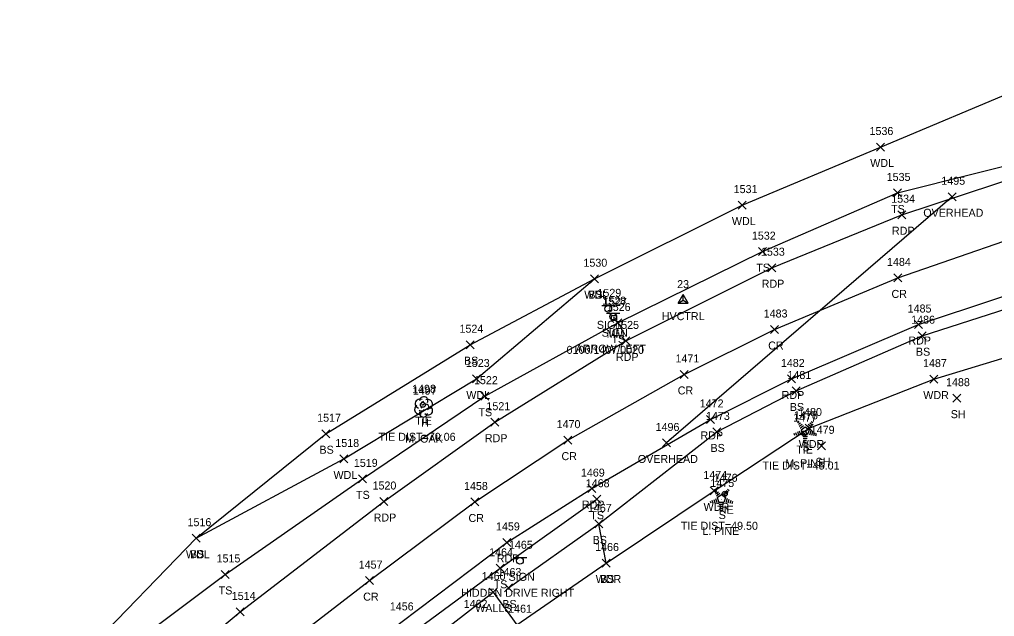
# Model space of a CAD drawing. Extents: x 1611797 to 1633212, y 298978 to 305475.
# Drawn here: x 1612900.9 to 1613144.5, y 301124.4 to 301273.6 of the extents above; entities that cross this region are included whole.
import ezdxf

# ---------------------------------------------------------------- set-up
doc = ezdxf.new("R2010")
doc.units = 0
for name, color, linetype in [('C_A', 7, 'Continuous'), ('C_C', 7, 'Continuous'), ('C_I', 7, 'Continuous'), ('CBP', 7, 'Continuous'), ('CPSM', 7, 'Continuous'), ('L_A', 7, 'Continuous'), ('L_C', 7, 'Continuous'), ('L_I', 7, 'Continuous'), ('L_TIC', 7, 'Continuous'), ('LAWA', 7, 'Continuous'), ('LELB', 7, 'Continuous'), ('LTC', 7, 'Continuous'), ('LTD', 7, 'Continuous'), ('LWS', 7, 'Continuous'), ('M_I', 7, 'Continuous'), ('P_A', 7, 'Continuous'), ('P_I', 7, 'Continuous'), ('P_TIC', 7, 'Continuous'), ('PET', 7, 'Continuous'), ('PRC', 7, 'Continuous'), ('S_A', 7, 'Continuous'), ('S_C', 7, 'Continuous'), ('S_I', 7, 'Continuous'), ('SRM', 7, 'Continuous'), ('SSGN', 7, 'Continuous'), ('U_A', 7, 'Continuous'), ('U_I', 7, 'Continuous'), ('U_TIC', 7, 'Continuous'), ('UCO', 7, 'Continuous')]:
    doc.layers.add(name, color=color, linetype=linetype)

msp = doc.modelspace()

# ---------------------------------------------------------------- linework, layer by layer
at = {"layer": 'CBP'}
for centre, radius in [((1613001.69, 301177.27), 0.625), ((1613001.69, 301177.27), 0.0833), ((1613096.92, 301170.09), 0.625), ((1613096.92, 301170.09), 0.0833), ((1613077.11, 301155.03), 0.625), ((1613077.11, 301155.03), 0.0833)]:
    msp.add_circle(centre, radius, dxfattribs=at)
at = {"layer": 'CPSM'}
for p, q in [((1613065.44, 301202.71), (1613066.69, 301204.87)), ((1613067.94, 301202.71), (1613066.69, 301204.87)), ((1613066.69, 301203.43), (1613066.69, 301204.87)), ((1613065.44, 301202.71), (1613066.69, 301203.43)), ((1613065.44, 301202.71), (1613067.94, 301202.71)), ((1613066.69, 301203.43), (1613066.69, 301203.43)), ((1613066.69, 301203.43), (1613067.94, 301202.71))]:
    msp.add_line(p, q, dxfattribs=at)
at = {"layer": 'L_TIC'}
for points in [[(1613115.05, 301240.71), (1613117.05, 301242.71)], [(1613117.05, 301240.71), (1613115.05, 301242.71)], [(1613119.28, 301229.23), (1613121.28, 301231.23)], [(1613121.28, 301229.23), (1613119.28, 301231.23)], [(1613080.48, 301226.19), (1613082.48, 301228.19)], [(1613082.48, 301226.19), (1613080.48, 301228.19)], [(1613085.59, 301214.56), (1613087.59, 301216.56)], [(1613087.59, 301214.56), (1613085.59, 301216.56)], [(1613043.59, 301207.79), (1613045.59, 301209.79)], [(1613045.59, 301207.79), (1613043.59, 301209.79)], [(1613043.59, 301207.79), (1613045.59, 301209.79)], [(1613045.59, 301207.79), (1613043.59, 301209.79)], [(1613049.39, 301196.72), (1613051.39, 301198.72)], [(1613051.39, 301196.72), (1613049.39, 301198.72)], [(1613125.46, 301193.54), (1613127.46, 301195.54)], [(1613127.46, 301193.54), (1613125.46, 301195.54)], [(1613012.52, 301191.29), (1613014.52, 301193.29)], [(1613014.52, 301191.29), (1613012.52, 301193.29)], [(1613014.11, 301182.73), (1613016.11, 301184.73)], [(1613016.11, 301182.73), (1613014.11, 301184.73)], [(1613128.36, 301182.7), (1613130.36, 301184.7)], [(1613130.36, 301182.7), (1613128.36, 301184.7)], [(1613016.15, 301178.43), (1613018.15, 301180.43)], [(1613018.15, 301178.43), (1613016.15, 301180.43)], [(1613093.93, 301179.73), (1613095.93, 301181.73)], [(1613095.93, 301179.73), (1613093.93, 301181.73)], [(1613134.11, 301177.93), (1613136.11, 301179.93)], [(1613136.11, 301177.93), (1613134.11, 301179.93)], [(1612976.39, 301169.04), (1612978.39, 301171.04)], [(1612978.39, 301169.04), (1612976.39, 301171.04)], [(1613074.12, 301169.49), (1613076.12, 301171.49)], [(1613076.12, 301169.49), (1613074.12, 301171.49)], [(1613097.24, 301170.47), (1613099.24, 301172.47)], [(1613099.24, 301170.47), (1613097.24, 301172.47)], [(1613100.32, 301166.02), (1613102.32, 301168.02)], [(1613102.32, 301166.02), (1613100.32, 301168.02)], [(1612980.93, 301162.73), (1612982.93, 301164.73)], [(1612982.93, 301162.73), (1612980.93, 301164.73)], [(1612985.57, 301157.76), (1612987.57, 301159.76)], [(1612987.57, 301157.76), (1612985.57, 301159.76)], [(1613073.47, 301154.75), (1613075.47, 301156.75)], [(1613075.47, 301154.75), (1613073.47, 301156.75)], [(1613044.12, 301152.67), (1613046.12, 301154.67)], [(1613046.12, 301152.67), (1613044.12, 301154.67)], [(1613044.66, 301146.5), (1613046.66, 301148.5)], [(1613046.66, 301146.5), (1613044.66, 301148.5)], [(1613044.66, 301146.5), (1613046.66, 301148.5)], [(1613046.66, 301146.5), (1613044.66, 301148.5)], [(1612944.04, 301142.93), (1612946.04, 301144.93)], [(1612946.04, 301142.93), (1612944.04, 301144.93)], [(1612944.04, 301142.93), (1612946.04, 301144.93)], [(1612946.04, 301142.93), (1612944.04, 301144.93)], [(1613046.52, 301136.72), (1613048.52, 301138.72)], [(1613048.52, 301136.72), (1613046.52, 301138.72)], [(1613046.52, 301136.72), (1613048.52, 301138.72)], [(1613048.52, 301136.72), (1613046.52, 301138.72)], [(1613019.98, 301135.41), (1613021.98, 301137.41)], [(1613021.98, 301135.41), (1613019.98, 301137.41)], [(1612951.24, 301133.87), (1612953.24, 301135.87)], [(1612953.24, 301133.87), (1612951.24, 301135.87)], [(1613018.22, 301129.45), (1613020.22, 301131.45)], [(1613020.22, 301129.45), (1613018.22, 301131.45)], [(1613022.09, 301130.48), (1613024.09, 301132.48)], [(1613024.09, 301130.48), (1613022.09, 301132.48)]]:
    msp.add_lwpolyline(points, dxfattribs=at)
at = {"layer": 'LAWA'}
for points in [[(1612520.74, 300765.86), (1612525.12, 300761.04), (1612548.19, 300793.82), (1612575.42, 300818.41), (1612609.49, 300842.97), (1612636.94, 300862.89), (1612662.03, 300884.55), (1612680.8, 300909.05), (1612710.16, 300938.44), (1612744.18, 300967.96), (1612778.07, 300997.71), (1612812.04, 301026.39), (1612840.57, 301055.18), (1612885.5, 301091.31), (1612917.8, 301115.74), (1612945.04, 301143.93), (1612981.93, 301163.73), (1613015.11, 301183.73), (1613044.59, 301208.79), (1613081.48, 301227.19), (1613116.05, 301241.71), (1613152.1, 301256.82)], [(1613010.43, 301108.42), (1613025.16, 301122.3), (1613047.52, 301137.72), (1613074.47, 301155.75), (1613098.24, 301171.47), (1613129.36, 301183.7), (1613169.91, 301195.98), (1613203.15, 301204.8), (1613238.68, 301209.07), (1613279.64, 301218.9), (1613319.64, 301232.35), (1613354.69, 301244.84), (1613384.93, 301252.1), (1613398.26, 301254.18), (1613397.72, 301239.77)]]:
    msp.add_lwpolyline(points, dxfattribs=at)
at = {"layer": 'LELB'}
for points in [[(1613023.09, 301131.48), (1613045.66, 301147.5), (1613075.12, 301170.49), (1613094.93, 301180.73), (1613126.46, 301194.54), (1613166.64, 301207.39), (1613198.85, 301217.68), (1613237.32, 301226.9), (1613277.18, 301236.78), (1613311.04, 301244.8), (1613350.01, 301253.68), (1613384.01, 301261.56), (1613416.22, 301269.31), (1613429.17, 301273.59), (1613429.71, 301271.78)], [(1612556.39, 300782.85), (1612585.92, 300807.71), (1612616.04, 300831.67), (1612639.55, 300853.65), (1612667.54, 300878.88), (1612689.26, 300899.93), (1612719.35, 300928.8), (1612750.26, 300961.18), (1612783.35, 300991.08), (1612813.28, 301020.98), (1612847.71, 301047.45), (1612887.45, 301084.98), (1612921.59, 301111.82), (1612952.24, 301134.87), (1612986.57, 301158.76), (1613017.15, 301179.43), (1613050.39, 301197.72), (1613086.59, 301215.56), (1613120.28, 301230.23), (1613159.81, 301240.15)], [(1612945.04, 301143.93), (1612977.39, 301170.04), (1613013.52, 301192.29), (1613044.59, 301208.79)], [(1612831.8, 300948.34), (1612826.3, 300962.24), (1612823.08, 300968.84), (1612844.56, 300990.24), (1612874.83, 301017.47), (1612908.46, 301046.25), (1612946, 301078.94), (1612976.38, 301105.07), (1612997.58, 301119.19), (1613020.98, 301136.41), (1613045.12, 301153.67)], [(1613047.52, 301137.72), (1613045.66, 301147.5)]]:
    msp.add_lwpolyline(points, dxfattribs=at)
at = {"layer": 'LTC'}
for p, q in [((1613095.33, 301172.87), (1613095.68, 301173.13)), ((1613098.73, 301173.11), (1613099.15, 301172.81)), ((1613095.27, 301170.58), (1613095.54, 301169.75)), ((1613095.54, 301172.41), (1613096.07, 301172.79)), ((1613095.73, 301170.8), (1613096.06, 301169.78)), ((1613095.75, 301171.94), (1613096.45, 301172.45)), ((1613095.96, 301171.47), (1613096.84, 301172.11)), ((1613096.18, 301171.02), (1613097.19, 301171.75)), ((1613096.18, 301171.02), (1613096.57, 301169.83)), ((1613097.19, 301171.75), (1613098.19, 301171.03)), ((1613097.61, 301172.07), (1613098.42, 301171.48)), ((1613098.19, 301171.03), (1613097.8, 301169.83)), ((1613097.98, 301172.41), (1613098.66, 301171.92)), ((1613098.63, 301170.76), (1613098.29, 301169.72)), ((1613098.36, 301172.76), (1613098.91, 301172.36)), ((1613099.07, 301170.51), (1613098.79, 301169.62)), ((1613094.36, 301170.15), (1613094.51, 301169.68)), ((1613094.82, 301170.37), (1613095.03, 301169.72)), ((1613097.8, 301169.83), (1613096.57, 301169.83)), ((1613097.76, 301169.33), (1613096.62, 301169.33)), ((1613097.68, 301168.83), (1613096.69, 301168.83)), ((1613097.59, 301168.33), (1613096.76, 301168.33)), ((1613099.52, 301170.26), (1613099.28, 301169.53)), ((1613099.96, 301170.01), (1613099.77, 301169.43)), ((1613097.51, 301167.83), (1613096.83, 301167.83)), ((1613074.41, 301155.93), (1613074.77, 301156.18)), ((1613074.62, 301155.46), (1613075.15, 301155.84)), ((1613077.44, 301155.82), (1613077.99, 301155.42)), ((1613077.81, 301156.17), (1613078.23, 301155.86)), ((1613073.9, 301153.42), (1613074.11, 301152.77)), ((1613074.35, 301153.64), (1613074.63, 301152.8)), ((1613074.81, 301153.85), (1613075.14, 301152.84)), ((1613074.83, 301154.99), (1613075.53, 301155.51)), ((1613075.04, 301154.53), (1613075.92, 301155.17)), ((1613075.26, 301154.07), (1613076.28, 301154.81)), ((1613075.26, 301154.07), (1613075.65, 301152.88)), ((1613076.28, 301154.81), (1613077.27, 301154.08)), ((1613076.7, 301155.12), (1613077.51, 301154.53)), ((1613077.27, 301154.08), (1613076.88, 301152.88)), ((1613077.07, 301155.47), (1613077.75, 301154.98)), ((1613077.71, 301153.81), (1613077.37, 301152.77)), ((1613078.15, 301153.56), (1613077.87, 301152.68)), ((1613073.44, 301153.2), (1613073.6, 301152.74)), ((1613076.88, 301152.88), (1613075.65, 301152.88)), ((1613076.84, 301152.38), (1613075.7, 301152.38)), ((1613076.76, 301151.88), (1613075.77, 301151.88)), ((1613076.68, 301151.38), (1613075.84, 301151.38)), ((1613078.6, 301153.31), (1613078.36, 301152.58)), ((1613079.04, 301153.06), (1613078.86, 301152.49)), ((1613076.59, 301150.88), (1613075.92, 301150.88))]:
    msp.add_line(p, q, dxfattribs=at)
at = {"layer": 'LTD'}
msp.add_line((1613001.84, 301176.81), (1613001.84, 301176.81), dxfattribs=at)
msp.add_line((1613001.84, 301176.81), (1613001.84, 301176.81), dxfattribs=at)
msp.add_arc((1613001.89, 301178.25), 1.05, 335.5272, 180.9563, dxfattribs=at)
for centre, major_axis, ratio, start_param, end_param in [((1613001.05, 301177.48), (1.21, -0.51), 0.895232, 1.570796, 4.712389), ((1613001.64, 301177.27), (-0.208, -0.792), 0.645439, 3.141593, 6.283185), ((1613002.89, 301177.4), (-1.14, -0.48), 0.949671, 1.570796, 4.712389), ((1613000.76, 301176.1), (0.58, -1.04), 0.959034, 3.141593, 6.283185), ((1613001.84, 301175.31), (0.26, 1.06), 0.942809, 1.570796, 4.712389), ((1613001.39, 301176.06), (-0.625, -0.083), 0.423636, 0, 3.141593), ((1613002.34, 301176.65), (-0.5, 0.667), 0.989748, 3.141593, 6.283185), ((1613002.84, 301175.98), (-1.09, 0.79), 0.841452, 1.570796, 4.712389)]:
    msp.add_ellipse(centre, major_axis=major_axis, ratio=ratio, start_param=start_param, end_param=end_param, dxfattribs=at)
at = {"layer": 'LWS'}
msp.add_lwpolyline([(1612826.3, 300962.24), (1612850.87, 300984.6), (1612879.38, 301010.5), (1612913.96, 301041.34), (1612949.68, 301072.78), (1612980.4, 301098.87), (1613000.01, 301115.49), (1613019.22, 301130.45), (1613025.16, 301122.3)], dxfattribs=at)
at = {"layer": 'P_TIC'}
for points in [[(1613120.41, 301223.79), (1613122.41, 301225.79)], [(1613122.41, 301223.79), (1613120.41, 301225.79)], [(1613087.86, 301210.54), (1613089.86, 301212.54)], [(1613089.86, 301210.54), (1613087.86, 301212.54)], [(1613119.36, 301207.99), (1613121.36, 301209.99)], [(1613121.36, 301207.99), (1613119.36, 301209.99)], [(1613124.52, 301196.34), (1613126.52, 301198.34)], [(1613126.52, 301196.34), (1613124.52, 301198.34)], [(1613088.54, 301195.09), (1613090.54, 301197.09)], [(1613090.54, 301195.09), (1613088.54, 301197.09)], [(1613051.43, 301192.24), (1613053.43, 301194.24)], [(1613053.43, 301192.24), (1613051.43, 301194.24)], [(1613065.94, 301183.86), (1613067.94, 301185.86)], [(1613067.94, 301183.86), (1613065.94, 301185.86)], [(1613092.84, 301182.73), (1613094.84, 301184.73)], [(1613094.84, 301182.73), (1613092.84, 301184.73)], [(1613018.68, 301171.93), (1613020.68, 301173.93)], [(1613020.68, 301171.93), (1613018.68, 301173.93)], [(1613072.57, 301172.61), (1613074.57, 301174.61)], [(1613074.57, 301172.61), (1613072.57, 301174.61)], [(1613036.89, 301167.44), (1613038.89, 301169.44)], [(1613038.89, 301167.44), (1613036.89, 301169.44)], [(1613042.92, 301155.32), (1613044.92, 301157.32)], [(1613044.92, 301155.32), (1613042.92, 301157.32)], [(1612990.88, 301152.1), (1612992.88, 301154.1)], [(1612992.88, 301152.1), (1612990.88, 301154.1)], [(1613013.65, 301151.98), (1613015.65, 301153.98)], [(1613015.65, 301151.98), (1613013.65, 301153.98)], [(1613021.65, 301141.87), (1613023.65, 301143.87)], [(1613023.65, 301141.87), (1613021.65, 301143.87)], [(1612987.33, 301132.32), (1612989.33, 301134.32)], [(1612989.33, 301132.32), (1612987.33, 301134.32)], [(1612955.05, 301124.51), (1612957.05, 301126.51)], [(1612957.05, 301124.51), (1612955.05, 301126.51)]]:
    msp.add_lwpolyline(points, dxfattribs=at)
at = {"layer": 'PET'}
for points in [[(1612564.95, 300773.49), (1612594.34, 300798.76), (1612622.92, 300823.93), (1612645.9, 300844.47), (1612674.45, 300870.66), (1612697.22, 300891.5), (1612727.31, 300920.52), (1612759.71, 300950.56), (1612792.5, 300980.79), (1612822.82, 301008.42), (1612857.09, 301039.34), (1612894.74, 301072.76), (1612926.84, 301101.2), (1612956.05, 301125.51), (1612991.88, 301153.1), (1613019.68, 301172.93), (1613052.43, 301193.24), (1613088.86, 301211.54), (1613121.41, 301224.79), (1613160.56, 301237.68)], [(1612749.1, 300903.31), (1612778.06, 300930.65), (1612796.97, 300948.31), (1612802.75, 300951.18), (1612819.66, 300966.62), (1612823.78, 300972.71), (1612843.5, 300991.27), (1612873.89, 301019.05), (1612906.49, 301047.64), (1612944.39, 301080.97), (1612975.03, 301106.19), (1612996.17, 301122.88), (1613022.65, 301142.87), (1613043.92, 301156.32), (1613073.57, 301173.61), (1613093.84, 301183.73), (1613125.52, 301197.34), (1613165.46, 301210.56)]]:
    msp.add_lwpolyline(points, dxfattribs=at)
at = {"layer": 'PRC'}
msp.add_lwpolyline([(1612573.49, 300762.64), (1612603.84, 300788.89), (1612631.25, 300812.62), (1612654.29, 300833.45), (1612683.36, 300860.06), (1612710.53, 300884.99), (1612741.34, 300913.59), (1612769.43, 300940.18), (1612798.2, 300966.71), (1612834.7, 300999.98), (1612866.16, 301029.26), (1612896.79, 301055.88), (1612936.58, 301091.4), (1612965.75, 301115.92), (1612988.33, 301133.32), (1613014.65, 301152.98), (1613037.89, 301168.44), (1613066.94, 301184.86), (1613089.54, 301196.09), (1613120.36, 301208.99), (1613162.25, 301223.48)], dxfattribs=at)
at = {"layer": 'SRM'}
msp.add_lwpolyline([(1613048.79, 301199.63), (1613050.04, 301199.63), (1613050.04, 301198.38), (1613048.79, 301198.38)], close=True, dxfattribs=at)
msp.add_circle((1613049.42, 301199.01), 0.0833, dxfattribs=at)
at = {"layer": 'SSGN'}
for p, q in [((1613046.37, 301202.11), (1613049.71, 301202.11)), ((1613047.56, 301200.16), (1613050.9, 301200.16)), ((1613048.02, 301201.28), (1613048.02, 301201.28)), ((1613049.21, 301199.32), (1613049.21, 301199.32)), ((1613024.3, 301139.13), (1613027.64, 301139.13)), ((1613025.95, 301138.3), (1613025.95, 301138.3))]:
    msp.add_line(p, q, dxfattribs=at)
for centre in [(1613048.02, 301201.28), (1613049.21, 301199.32), (1613025.95, 301138.3)]:
    msp.add_circle(centre, 0.833, dxfattribs=at)
at = {"layer": 'U_TIC'}
for points in [[(1613132.93, 301228.27), (1613134.93, 301230.27)], [(1613134.93, 301228.27), (1613132.93, 301230.27)], [(1613061.59, 301166.73), (1613063.59, 301168.73)], [(1613063.59, 301166.73), (1613061.59, 301168.73)]]:
    msp.add_lwpolyline(points, dxfattribs=at)
at = {"layer": 'UCO'}
msp.add_lwpolyline([(1613133.93, 301229.27), (1613062.59, 301167.73)], dxfattribs=at)

# ---------------------------------------------------------------- texts
at = {"layer": 'C_A'}
for s, p in [('HVCTRL', (1613061.38, 301198.43)), ('TIE', (1612999.77, 301172.27)), ('TIE', (1613095, 301165.09)), ('TIE', (1613075.19, 301150.03))]:
    msp.add_text(s, height=2, dxfattribs=at).set_placement(p)
at = {"layer": 'C_C'}
for s, p in [('TIE DIST=70.06', (1612990.61, 301168.27)), ('TIE DIST=45.01', (1613086.55, 301161.09)), ('TIE DIST=49.50', (1613066.16, 301146.03))]:
    msp.add_text(s, height=2, dxfattribs=at).set_placement(p)
at = {"layer": 'C_I'}
for s, p in [('23', (1613065.22, 301206.43)), ('1498', (1612998.99, 301180.27)), ('1477', (1613094.23, 301173.09)), ('1476', (1613074.37, 301158.03))]:
    msp.add_text(s, height=2, dxfattribs=at).set_placement(p)
at = {"layer": 'L_A'}
for s, p in [('WDL', (1613113.47, 301236.71)), ('TS', (1613118.69, 301225.23)), ('WDL', (1613078.9, 301222.19)), ('TS', (1613085, 301210.56)), ('WDL', (1613042.01, 301203.79)), ('BS', (1613043.03, 301203.79)), ('TS', (1613048.8, 301192.72)), ('BS', (1613124.9, 301189.54)), ('BS', (1613011.96, 301187.29)), ('WDL', (1613012.53, 301178.73)), ('WDR', (1613126.73, 301178.7)), ('BS', (1613093.37, 301175.73)), ('TS', (1613015.56, 301174.43)), ('SH', (1613133.6, 301173.93)), ('H', (1613001.28, 301171.81)), ('WDR', (1613095.6, 301166.47)), ('BS', (1612975.83, 301165.04)), ('BS', (1613073.56, 301165.49)), ('S', (1613096.52, 301165.66)), ('SH', (1613099.81, 301162.02)), ('WDL', (1612979.34, 301158.73)), ('TS', (1612984.98, 301153.76)), ('WDR', (1613071.83, 301150.75)), ('TS', (1613043.53, 301148.67)), ('S', (1613075.6, 301148.72)), ('BS', (1613044.1, 301142.5)), ('BS', (1613044.1, 301142.5)), ('WDL', (1612942.45, 301138.93)), ('BS', (1612943.48, 301138.93)), ('WDR', (1613044.88, 301132.72)), ('BS', (1613045.96, 301132.72)), ('TS', (1612950.65, 301129.87)), ('TS', (1613019.39, 301131.41)), ('WALLS', (1613014.76, 301125.45)), ('BS', (1613021.53, 301126.48))]:
    msp.add_text(s, height=2, dxfattribs=at).set_placement(p)
at = {"layer": 'L_C'}
for s, p in [('M. OAK', (1612997.28, 301167.81)), ('M. PINE', (1613092.25, 301161.66)), ('L. PINE', (1613071.51, 301144.72))]:
    msp.add_text(s, height=2, dxfattribs=at).set_placement(p)
at = {"layer": 'L_I'}
for s, p in [('1536', (1613113.3, 301244.71)), ('1535', (1613117.59, 301233.23)), ('1531', (1613079.35, 301230.19)), ('1532', (1613083.9, 301218.56)), ('1530', (1613041.81, 301211.79)), ('1530', (1613041.81, 301211.79)), ('1526', (1613047.64, 301200.72)), ('1524', (1613010.83, 301195.29)), ('1486', (1613123.71, 301197.54)), ('1523', (1613012.42, 301186.73)), ('1487', (1613126.67, 301186.7)), ('1481', (1613092.8, 301183.73)), ('1522', (1613014.46, 301182.43)), ('1488', (1613132.42, 301181.93)), ('1497', (1612999.15, 301179.81)), ('1473', (1613072.43, 301173.49)), ('1478', (1613094.44, 301173.66)), ('1480', (1613095.46, 301174.47)), ('1517', (1612975.26, 301173.04)), ('1479', (1613098.62, 301170.02)), ('1518', (1612979.8, 301166.73)), ('1519', (1612984.43, 301161.76)), ('1474', (1613071.78, 301158.75)), ('1468', (1613042.38, 301156.67)), ('1475', (1613073.52, 301156.72)), ('1467', (1613042.92, 301150.5)), ('1467', (1613042.92, 301150.5)), ('1516', (1612942.86, 301146.93)), ('1516', (1612942.86, 301146.93)), ('1464', (1613018.24, 301139.41)), ('1466', (1613044.73, 301140.72)), ('1466', (1613044.73, 301140.72)), ('1515', (1612950.12, 301137.87)), ('1463', (1613020.35, 301134.48)), ('1460', (1613016.39, 301133.45)), ('1461', (1613022.99, 301125.3)), ('1461', (1613022.99, 301125.3))]:
    msp.add_text(s, height=2, dxfattribs=at).set_placement(p)
at = {"layer": 'LTC'}
for p in [(1613097.08, 301170.77), (1613076.16, 301153.82)]:
    msp.add_text('.', height=1.04, rotation=270, dxfattribs=at).set_placement(p)
at = {"layer": 'M_I'}
msp.add_text('1462', height=2, dxfattribs=at).set_placement((1613011.88, 301126.52))
at = {"layer": 'P_A'}
for s, p in [('RDP', (1613118.9, 301219.79)), ('RDP', (1613086.35, 301206.54)), ('CR', (1613118.79, 301203.99)), ('CR', (1613087.98, 301191.09)), ('RDP', (1613123.01, 301192.34)), ('RDP', (1613049.92, 301188.24)), ('CR', (1613065.37, 301179.86)), ('RDP', (1613091.33, 301178.73)), ('RDP', (1613071.06, 301168.61)), ('RDP', (1613017.17, 301167.93)), ('CR', (1613036.32, 301163.44)), ('RDP', (1613041.41, 301151.32)), ('RDP', (1612989.37, 301148.1)), ('CR', (1613013.08, 301147.98)), ('RDP', (1613020.14, 301137.87)), ('CR', (1612986.76, 301128.32))]:
    msp.add_text(s, height=2, dxfattribs=at).set_placement(p)
at = {"layer": 'P_I'}
for s, p in [('1534', (1613118.72, 301227.79)), ('1533', (1613086.17, 301214.54)), ('1484', (1613117.67, 301211.99)), ('1485', (1613122.83, 301200.34)), ('1483', (1613086.85, 301199.09)), ('1525', (1613049.74, 301196.24)), ('1471', (1613064.81, 301187.86)), ('1482', (1613091.15, 301186.73)), ('1521', (1613017.56, 301175.93)), ('1472', (1613070.87, 301176.61)), ('1470', (1613035.11, 301171.44)), ('1469', (1613041.18, 301159.32)), ('1520', (1612989.1, 301156.1)), ('1458', (1613011.96, 301155.98)), ('1459', (1613019.95, 301145.87)), ('1457', (1612985.64, 301136.32)), ('1514', (1612953.92, 301128.51)), ('1456', (1612993.42, 301125.88))]:
    msp.add_text(s, height=2, dxfattribs=at).set_placement(p)
at = {"layer": 'S_A'}
for s, p in [('SIGN', (1613045.16, 301196.26)), ('SIGN', (1613046.35, 301194.3)), ('MM', (1613047.61, 301194.01)), ('SIGN', (1613023.09, 301133.28))]:
    msp.add_text(s, height=2, dxfattribs=at).set_placement(p)
at = {"layer": 'S_C'}
for s, p in [('ARROW LEFT', (1613039.86, 301190.3)), ('0100/1407/0020', (1613037.6, 301190.01)), ('HIDDEN DRIVE RIGHT', (1613011.26, 301129.28))]:
    msp.add_text(s, height=2, dxfattribs=at).set_placement(p)
at = {"layer": 'S_I'}
for s, p in [('1529', (1613045.3, 301204.26)), ('1528', (1613046.5, 301202.3)), ('1527', (1613046.72, 301202.01)), ('1465', (1613023.19, 301141.28))]:
    msp.add_text(s, height=2, dxfattribs=at).set_placement(p)
at = {"layer": 'U_A'}
for p in [(1613126.74, 301224.27), (1613055.4, 301162.73)]:
    msp.add_text('OVERHEAD', height=2, dxfattribs=at).set_placement(p)
at = {"layer": 'U_I'}
for s, p in [('1495', (1613131.24, 301232.27)), ('1496', (1613059.84, 301170.73))]:
    msp.add_text(s, height=2, dxfattribs=at).set_placement(p)

doc.saveas('drawing.dxf')
